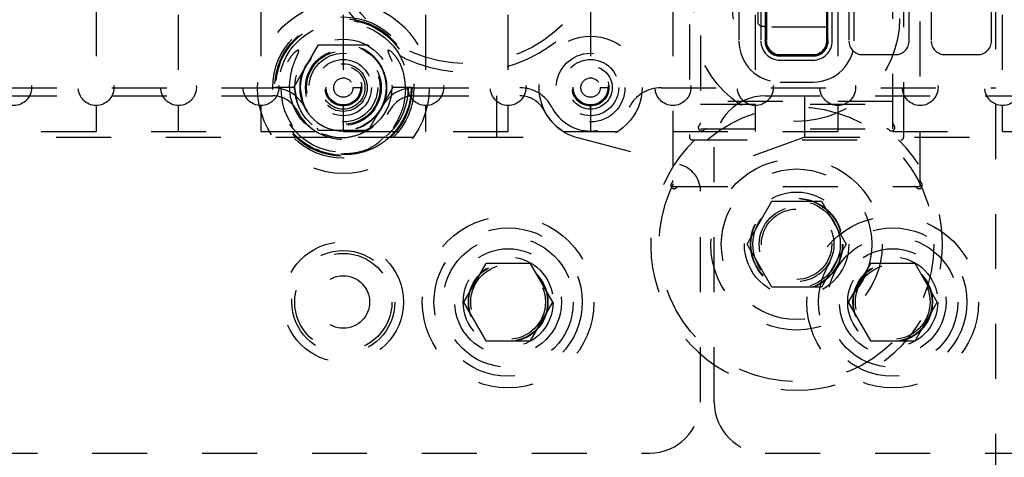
# Model space of a CAD drawing. Header units: inches. Extents: x 1880 to 2363, y -453 to -54.
# Tile 526 of 656: x 1904.189 to 1905.981, y -122.127 to -121.331. Entities that reach past the tile are written whole.
import ezdxf

# ---------------------------------------------------------------- set-up
doc = ezdxf.new("R2010")
doc.units = ezdxf.units.IN
doc.header["$LTSCALE"] = 0.5
doc.header["$MEASUREMENT"] = 0
doc.linetypes.add('HIDDEN', pattern=[0.225, 0.15, -0.075])
doc.layers.add('SID-M-H', color=4, linetype='HIDDEN')

msp = doc.modelspace()

# ---------------------------------------------------------------- linework, layer by layer
at = {"layer": 'SID-M-H'}
for p, q in [((1905.96517, -122.58432), (1905.96517, -119.33432)), ((1904.32767, -120.49682), (1904.32767, -121.42182)), ((1904.47767, -121.42182), (1904.47767, -120.49682)), ((1904.62767, -120.49682), (1904.62767, -121.42182)), ((1904.77767, -121.42182), (1904.77767, -120.49682)), ((1904.92767, -121.42182), (1904.92767, -120.49682)), ((1905.07767, -121.42182), (1905.07767, -120.49682)), ((1905.22767, -120.49682), (1905.22767, -121.42182)), ((1905.37767, -120.49682), (1905.37767, -121.63432)), ((1905.52767, -121.42182), (1905.52767, -120.49682)), ((1905.67767, -120.49682), (1905.67767, -121.42182)), ((1905.82767, -121.63432), (1905.82767, -120.49682)), ((1905.97767, -121.42182), (1905.97767, -120.49682)), ((1905.79767, -121.54432), (1905.79767, -121.11432)), ((1905.77767, -121.52932), (1905.77767, -121.12932)), ((1905.40767, -121.13932), (1905.40767, -121.54432)), ((1905.42767, -121.15932), (1905.42767, -121.52932)), ((1905.49767, -121.26732), (1905.49767, -121.36932)), ((1905.53767, -121.26732), (1905.53767, -121.36932)), ((1905.5455, -121.26732), (1905.5455, -121.36932)), ((1905.54717, -121.27156), (1905.54717, -121.35902)), ((1905.54767, -121.26732), (1905.54767, -121.36932)), ((1905.65767, -121.36932), (1905.65767, -121.26732)), ((1905.65817, -121.35902), (1905.65817, -121.27156)), ((1905.65984, -121.36932), (1905.65984, -121.26732)), ((1905.66767, -121.36932), (1905.66767, -121.26732)), ((1905.69767, -121.26732), (1905.69767, -121.36932)), ((1905.70767, -121.36932), (1905.70767, -121.26732)), ((1905.80767, -121.36932), (1905.80767, -121.26732)), ((1905.84767, -121.26732), (1905.84767, -121.36932)), ((1905.95767, -121.36932), (1905.95767, -121.26732)), ((1905.53267, -121.33832), (1905.53267, -121.29832)), ((1905.53267, -121.33832), (1905.53767, -121.34332)), ((1905.54267, -121.34332), (1905.53767, -121.34332)), ((1905.65767, -121.34432), (1905.54767, -121.34432)), ((1904.68748, -121.45432), (1904.73258, -121.37622)), ((1904.73258, -121.37622), (1904.82276, -121.37622)), ((1904.82276, -121.37622), (1904.82523, -121.38049)), ((1905.57267, -121.39432), (1905.63267, -121.39432)), ((1905.57267, -121.39649), (1905.63267, -121.39649)), ((1905.57267, -121.40432), (1905.63267, -121.40432)), ((1905.58296, -121.39482), (1905.62237, -121.39482)), ((1905.72267, -121.39432), (1905.78267, -121.39432)), ((1905.87267, -121.39432), (1905.93267, -121.39432)), ((1904.77767, -121.42282), (1904.77767, -121.42282)), ((1905.22767, -121.42282), (1905.22767, -121.42282)), ((1904.15611, -121.45442), (1904.64922, -121.45442)), ((1904.68942, -121.45432), (1904.65442, -121.45432)), ((1904.69023, -121.45908), (1904.68748, -121.45432)), ((1904.69417, -121.48199), (1904.68942, -121.45432)), ((1904.69867, -121.45432), (1904.70468, -121.48455)), ((1904.79528, -121.45432), (1904.80916, -121.45432)), ((1904.81113, -121.45432), (1904.81113, -121.45432)), ((1904.82097, -121.45432), (1904.82097, -121.45432)), ((1904.86785, -121.45432), (1904.82276, -121.53242)), ((1904.8651, -121.44955), (1904.86785, -121.45432)), ((1904.90092, -121.45432), (1904.866, -121.45432)), ((1904.90611, -121.45442), (1905.09922, -121.45442)), ((1905.24528, -121.45432), (1905.25916, -121.45432)), ((1905.35611, -121.45442), (1905.96517, -121.45442)), ((1905.57267, -121.44432), (1905.63267, -121.44432)), ((1904.15611, -121.46942), (1904.64922, -121.46942)), ((1904.90611, -121.46942), (1905.09922, -121.46942)), ((1905.05703, -121.54432), (1905.05703, -121.46942)), ((1905.54567, -121.46942), (1906.29922, -121.46942)), ((1905.61751, -121.54432), (1905.61751, -121.46942)), ((1904.32767, -121.48682), (1904.32767, -121.53432)), ((1904.47767, -121.53432), (1904.47767, -121.48682)), ((1904.62767, -121.48682), (1904.62767, -121.53432)), ((1904.70468, -121.48455), (1904.7072, -121.49003)), ((1904.77767, -121.53432), (1904.77767, -121.48682)), ((1904.92767, -121.53432), (1904.92767, -121.48682)), ((1905.07767, -121.53432), (1905.07767, -121.48682)), ((1905.22767, -121.48682), (1905.22767, -121.53432)), ((1905.77767, -121.47932), (1905.42767, -121.47932)), ((1905.42767, -121.48432), (1905.77767, -121.48432)), ((1905.52767, -121.53432), (1905.52767, -121.48682)), ((1905.67767, -121.48682), (1905.67767, -121.53432)), ((1905.97767, -121.53432), (1905.97767, -121.48682)), ((1904.73258, -121.53242), (1904.73011, -121.52814)), ((1904.82276, -121.53242), (1904.73258, -121.53242)), ((1904.82956, -121.52628), (1904.81113, -121.53558)), ((1905.42767, -121.52932), (1905.77767, -121.52932)), ((1901.62767, -121.53432), (1904.77767, -121.53432)), ((1904.0548, -121.54432), (1904.75054, -121.54432)), ((1904.77767, -121.53432), (1907.47767, -121.53432)), ((1904.8048, -121.54432), (1905.20054, -121.54432)), ((1905.20368, -121.5452), (1905.39042, -121.59449)), ((1905.41267, -121.54932), (1905.79267, -121.54932)), ((1905.61751, -121.54432), (1905.45267, -121.60432)), ((1905.61751, -121.54432), (1906.40054, -121.54432)), ((1905.45267, -122.02642), (1905.45267, -121.56242)), ((1904.77767, -121.57243), (1904.77767, -121.57243)), ((1905.37767, -121.63432), (1905.82767, -121.63432)), ((1905.42767, -122.02642), (1905.42767, -121.64283)), ((1905.51246, -121.73932), (1905.55756, -121.66119)), ((1905.55756, -121.66119), (1905.64777, -121.66119)), ((1905.64777, -121.66119), (1905.69288, -121.73932)), ((1905.55756, -121.81744), (1905.51246, -121.73932)), ((1905.69288, -121.73932), (1905.64777, -121.81744)), ((1905.03707, -121.7741), (1904.99648, -121.84442)), ((1905.11826, -121.7741), (1905.03707, -121.7741)), ((1905.15886, -121.84442), (1905.11826, -121.7741)), ((1905.73707, -121.7741), (1905.69648, -121.84442)), ((1905.81826, -121.7741), (1905.73707, -121.7741)), ((1905.85886, -121.84442), (1905.81826, -121.7741)), ((1905.64777, -121.81744), (1905.55756, -121.81744)), ((1904.99648, -121.84442), (1905.03707, -121.91473)), ((1905.11826, -121.91473), (1905.15886, -121.84442)), ((1905.69648, -121.84442), (1905.73707, -121.91473)), ((1905.81826, -121.91473), (1905.85886, -121.84442)), ((1905.03707, -121.91473), (1905.11826, -121.91473)), ((1905.73707, -121.91473), (1905.81826, -121.91473)), ((1901.92067, -122.11942), (1905.33467, -122.11942)), ((1905.54567, -122.11942), (1909.05967, -122.11942))]:
    msp.add_line(p, q, dxfattribs=at)
for centre, radius in [((1905.00267, -121.16065), 0.25), ((1905.60267, -121.32829), 0.1875), ((1904.77767, -121.45432), 0.15625), ((1904.77767, -121.45432), 0.1285), ((1904.77767, -121.45432), 0.125), ((1904.77767, -121.45432), 0.12325), ((1904.77767, -121.45432), 0.11811), ((1904.77767, -121.45432), 0.08825), ((1905.22767, -121.45432), 0.09375), ((1904.77767, -121.45432), 0.07874), ((1904.77767, -121.45432), 0.078), ((1904.77767, -121.45432), 0.0689), ((1904.77767, -121.45432), 0.06693), ((1904.77767, -121.45432), 0.0625), ((1904.77767, -121.45432), 0.05118), ((1905.22767, -121.45432), 0.0625), ((1905.22767, -121.45432), 0.05118), ((1904.17767, -121.45432), 0.0325), ((1904.32767, -121.45432), 0.0325), ((1904.47767, -121.45432), 0.0325), ((1904.62767, -121.45432), 0.0325), ((1904.77767, -121.45432), 0.04331), ((1904.77767, -121.45432), 0.03937), ((1904.77767, -121.45432), 0.03346), ((1904.77767, -121.45432), 0.0325), ((1904.77767, -121.45432), 0.0315), ((1904.77767, -121.45432), 0.0315), ((1904.92767, -121.45432), 0.0325), ((1905.07767, -121.45432), 0.0325), ((1905.22767, -121.45432), 0.03937), ((1905.22767, -121.45432), 0.0335), ((1905.22767, -121.45432), 0.0325), ((1905.22767, -121.45432), 0.0315), ((1905.22767, -121.45432), 0.0315), ((1905.37767, -121.45432), 0.0325), ((1905.52767, -121.45432), 0.0325), ((1905.67767, -121.45432), 0.0325), ((1905.82767, -121.45432), 0.0325), ((1905.97767, -121.45432), 0.0325), ((1904.77767, -121.45432), 0.01761), ((1905.22767, -121.45432), 0.01761), ((1905.60267, -121.73932), 0.25), ((1905.60267, -121.73932), 0.156), ((1905.60267, -121.73932), 0.137), ((1905.60267, -121.73932), 0.095), ((1905.60267, -121.73932), 0.08397), ((1905.60267, -121.73932), 0.0837), ((1905.60267, -121.73932), 0.08318), ((1905.60267, -121.73932), 0.0795), ((1905.60267, -121.73932), 0.068), ((1905.60267, -121.73932), 0.06398), ((1905.07767, -121.84442), 0.15625), ((1905.77767, -121.84442), 0.15625), ((1905.07767, -121.84442), 0.135), ((1905.77767, -121.84442), 0.135), ((1905.07767, -121.84442), 0.1186), ((1905.77767, -121.84442), 0.1186), ((1904.77767, -121.84442), 0.10937), ((1905.07767, -121.84442), 0.097), ((1905.77767, -121.84442), 0.097), ((1904.77767, -121.84442), 0.09375), ((1904.77767, -121.84442), 0.0885), ((1905.07767, -121.84442), 0.082), ((1905.77767, -121.84442), 0.082), ((1905.07767, -121.84442), 0.07247), ((1905.07767, -121.84442), 0.0722), ((1905.07767, -121.84442), 0.07168), ((1905.07767, -121.84442), 0.068), ((1905.77767, -121.84442), 0.07247), ((1905.77767, -121.84442), 0.0722), ((1905.77767, -121.84442), 0.07168), ((1905.77767, -121.84442), 0.068), ((1904.77767, -121.84442), 0.04775)]:
    msp.add_circle(centre, radius, dxfattribs=at)
for centre, radius, start, end in [((1905.00267, -121.16065), 0.2655, 113.29593, 66.70407), ((1905.53267, -121.31832), 0.0465, 71.18094, 288.7559), ((1905.54267, -121.34832), 0.005, 0, 90), ((1905.57267, -121.36932), 0.075, 180, 270), ((1905.57267, -121.36932), 0.035, 180, 270), ((1905.57267, -121.36932), 0.0275, 158.0136, 291.9864), ((1905.57267, -121.36932), 0.02717, 180, 270), ((1905.57267, -121.36932), 0.026, 164.05763, 285.94237), ((1905.57267, -121.36932), 0.025, 180, 270), ((1905.63267, -121.36932), 0.0275, 248.0136, 21.9864), ((1905.63267, -121.36932), 0.026, 254.05763, 15.94237), ((1905.63267, -121.36932), 0.035, 270, 0), ((1905.63267, -121.36932), 0.02717, 270, 0), ((1905.63267, -121.36932), 0.075, 270, 0), ((1905.63267, -121.36932), 0.025, 270, 0), ((1905.72267, -121.36932), 0.025, 180, 270), ((1905.78267, -121.36932), 0.025, 270, 0), ((1905.87267, -121.36932), 0.025, 180, 270), ((1905.93267, -121.36932), 0.025, 270, 0), ((1904.77767, -121.45432), 0.079, 206.87743, 180), ((1904.64922, -121.51942), 0.065, 26.87743, 90), ((1904.90611, -121.51942), 0.065, 90, 153.12257), ((1905.09922, -121.51942), 0.065, 26.87743, 90), ((1905.35611, -121.51942), 0.065, 90, 153.12257), ((1904.64922, -121.51942), 0.05, 26.87743, 90), ((1904.90611, -121.51942), 0.05, 90, 153.12257), ((1905.09922, -121.51942), 0.05, 26.87743, 90), ((1905.54567, -121.56242), 0.093, 90, 180), ((1905.22767, -121.45432), 0.079, 206.87743, 333.12257), ((1904.77767, -121.45432), 0.094, 206.87743, 333.12257), ((1905.22767, -121.45432), 0.094, 206.87743, 255.21623), ((1905.42979, -121.52719), 0.006, 132.59227, 317.40773), ((1905.42167, -121.51836), 0.006, 312.59227, 0), ((1905.43862, -121.53532), 0.006, 90, 137.40773), ((1905.76671, -121.53532), 0.006, 42.59227, 90), ((1905.77554, -121.52719), 0.006, 222.59227, 47.40773), ((1905.78367, -121.51836), 0.006, 180, 227.40773), ((1905.60267, -121.73932), 0.2655, 134.30507, 45.69493), ((1905.41267, -121.54432), 0.005, 180, 270), ((1905.79267, -121.54432), 0.005, 270, 0), ((1905.37767, -121.64283), 0.05, 0, 75.21623), ((1905.37979, -121.63219), 0.006, 132.59227, 317.40773), ((1905.37167, -121.62336), 0.006, 312.59227, 0), ((1905.38862, -121.64032), 0.006, 90, 137.40773), ((1905.81671, -121.64032), 0.006, 42.59227, 90), ((1905.82554, -121.63219), 0.006, 222.59227, 47.40773), ((1905.83367, -121.62336), 0.006, 180, 227.40773), ((1905.33467, -122.02642), 0.093, 270, 0), ((1905.54567, -122.02642), 0.093, 180, 270)]:
    msp.add_arc(centre, radius, start, end, dxfattribs=at)
for points, knots in [([(1904.67954, -121.45432), (1904.68055, -121.44248), (1904.68205, -121.42477), (1904.6895, -121.40554), (1904.69361, -121.39626), (1904.69556, -121.39161), (1904.69632, -121.38919), (1904.6965, -121.38795), (1904.69645, -121.38728), (1904.69631, -121.38688), (1904.69607, -121.38663), (1904.69578, -121.38648), (1904.69531, -121.38643), (1904.69413, -121.38668), (1904.6904, -121.38885), (1904.68143, -121.39782), (1904.66971, -121.41755), (1904.6646, -121.43906), (1904.66433, -121.45212), (1904.66429, -121.45432)], [0, 0, 0, 0, 0.2379614, 0.3558648, 0.4139563, 0.4430096, 0.4576723, 0.4650202, 0.468145, 0.4713047, 0.4731896, 0.4750753, 0.4777409, 0.4826796, 0.4989153, 0.5638328, 0.7365381, 0.9556022, 1, 1, 1, 1]), ([(1904.89104, -121.45432), (1904.88998, -121.44307), (1904.88807, -121.42293), (1904.87615, -121.40093), (1904.86657, -121.39014), (1904.86176, -121.38692), (1904.86035, -121.38649), (1904.85986, -121.38643), (1904.85946, -121.38651), (1904.85919, -121.38668), (1904.85899, -121.38696), (1904.85884, -121.38744), (1904.85888, -121.38893), (1904.8607, -121.39421), (1904.86656, -121.40676), (1904.87401, -121.42759), (1904.87519, -121.44529), (1904.87579, -121.45432)], [0, 0, 0, 0, 0.2257023, 0.4042496, 0.4931466, 0.5153527, 0.5191338, 0.5229358, 0.5250771, 0.5272378, 0.5291333, 0.5319246, 0.5373757, 0.5588102, 0.6434775, 0.8183439, 1, 1, 1, 1]), ([(1904.68588, -121.52499), (1904.67973, -121.5145), (1904.66695, -121.4927), (1904.6652, -121.46743), (1904.66429, -121.45432)], [0, 0, 0, 0, 0.4811833, 1, 1, 1, 1]), ([(1904.67954, -121.45432), (1904.67964, -121.4573), (1904.68006, -121.47068), (1904.68762, -121.49385), (1904.70108, -121.51497), (1904.71266, -121.5222), (1904.71513, -121.52374)], [0, 0, 0, 0, 0.1103256, 0.495314, 0.891973, 1, 1, 1, 1]), ([(1904.73818, -121.53772), (1904.74717, -121.5407), (1904.76615, -121.54699), (1904.79693, -121.54388), (1904.82558, -121.53157), (1904.84842, -121.51061), (1904.86005, -121.48903), (1904.86389, -121.47459), (1904.86505, -121.46819), (1904.86547, -121.46515), (1904.86577, -121.46217), (1904.86594, -121.45993), (1904.86608, -121.45716), (1904.8661, -121.45528), (1904.86611, -121.45432)], [0, 0, 0, 0, 0.1567393, 0.3310772, 0.5021307, 0.6703066, 0.8382693, 0.9026123, 0.9186663, 0.9466697, 0.953668, 0.9686986, 0.983972, 1, 1, 1, 1]), ([(1904.89104, -121.45432), (1904.8901, -121.46741), (1904.88819, -121.4937), (1904.8748, -121.51638), (1904.86809, -121.52776)], [0, 0, 0, 0, 0.4982217, 1, 1, 1, 1]), ([(1904.77767, -121.49369), (1904.77767, -121.49257), (1904.77767, -121.49025), (1904.77767, -121.48761), (1904.77767, -121.48607), (1904.77767, -121.4859), (1904.77767, -121.48581)], [0, 0, 0, 0, 0.2702613, 0.5624294, 0.7897364, 1, 1, 1, 1]), ([(1905.22767, -121.49369), (1905.22767, -121.49257), (1905.22767, -121.49025), (1905.22767, -121.48761), (1905.22767, -121.48607), (1905.22767, -121.4859), (1905.22767, -121.48581)], [0, 0, 0, 0, 0.2702613, 0.5624294, 0.7897364, 1, 1, 1, 1]), ([(1904.86592, -121.54035), (1904.8647, -121.54157), (1904.85384, -121.55241), (1904.82931, -121.56851), (1904.78945, -121.57847), (1904.74995, -121.57368), (1904.72155, -121.56267), (1904.71052, -121.55107), (1904.70848, -121.54892)], [0, 0, 0, 0, 0.0296945, 0.2651226, 0.4965645, 0.7242061, 0.9489615, 1, 1, 1, 1]), ([(1904.85235, -121.54345), (1904.84858, -121.54753), (1904.83595, -121.56118), (1904.8078, -121.57373), (1904.78402, -121.57481), (1904.77324, -121.5753)], [0, 0, 0, 0, 0.1888255, 0.6321303, 1, 1, 1, 1]), ([(1904.7339, -121.56814), (1904.73152, -121.56791), (1904.72882, -121.56766), (1904.72666, -121.56617), (1904.72641, -121.56599)], [0, 0, 0, 0, 0.8839994, 1, 1, 1, 1])]:
    msp.add_open_spline(points, degree=3, knots=knots, dxfattribs=at)

doc.saveas('drawing.dxf')
